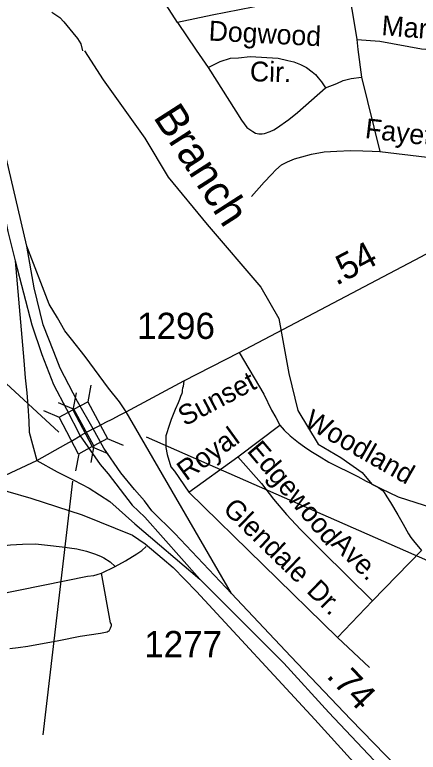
# Model space of a CAD drawing. Extents: x 2093524 to 2270757, y 289120 to 570408.
# Drawn here: x 2198074 to 2200001, y 452302 to 455825 of the extents above; entities that cross this region are included whole.
import ezdxf

# ---------------------------------------------------------------- set-up
doc = ezdxf.new("R2010")
doc.units = 0
for name, color, linetype in [('Exist Hydrographic Creek Single Shore', 7, 'Continuous'), ('Exist Hydrographic Creek Single Shore Label', 7, 'Continuous'), ('Exist Road Non-System Type 51', 7, 'Continuous'), ('Exist Road Non-System Type 51 Label', 7, 'Continuous'), ('Exist Road Primary NC Attributed', 7, 'Continuous'), ('Exist Road Primary NC Service Mileage Hundredths English Label', 7, 'Continuous'), ('Exist Road Primary US Divided Attributed', 7, 'Continuous'), ('Exist Road Primary US Mileage Hundredths English Label', 7, 'Continuous'), ('Exist Road Primary US Ramp 1 Lane  Attributed', 7, 'Continuous'), ('Exist Road Primary US Structure Standard Bridge CELL', 7, 'Continuous'), ('Exist Road Primary US Structure Standard Bridge Number Label', 7, 'Continuous'), ('Exist Road Secondary Mileage Hundredths English Label', 7, 'Continuous'), ('Exist Road Secondary Type 51 Attributed', 7, 'Continuous'), ('Exist Road Secondary Type 51 Label', 7, 'Continuous'), ('Exist Road Secondary Type 51 Number Label', 7, 'Continuous')]:
    doc.layers.add(name, color=color, linetype=linetype)

msp = doc.modelspace()

# ---------------------------------------------------------------- linework, layer by layer
at = {"layer": 'Exist Hydrographic Creek Single Shore'}
for points in [[(2198251.4, 455838.2), (2198289, 455812.1), (2198308, 455791.1), (2198351.1, 455739.2), (2198374.5, 455712.3), (2198389.8, 455687), (2198398, 455652.7)], [(2198407.3, 455652.8), (2198495.8, 455514.7), (2198695.6, 455235.7), (2198807.1, 455050.3), (2198992.5, 454823.3), (2199248.6, 454524.6), (2199335.7, 454375), (2199383.5, 454111.1), (2199426.8, 453935.3), (2199523.8, 453773.8), (2199632.2, 453710.3), (2199732.7, 453638.9), (2199779.3, 453583.2), (2199905.6, 453521.9), (2200238.6, 453415.9)]]:
    msp.add_lwpolyline(points, dxfattribs=at)
at = {"layer": 'Exist Road Non-System Type 51'}
for p, q in [((2199729.4, 455527.1), (2199817.7, 455171.7)), ((2199139.8, 453713.9), (2199340.9, 453865)), ((2198905.1, 453544.1), (2199139.8, 453713.9)), ((2199615.5, 452851.2), (2198905.1, 453544.1)), ((2200016.8, 453266), (2199782.4, 453026.3)), ((2198488.1, 453157.5), (2198553.7, 453190)), ((2199782.4, 453026.3), (2199615.5, 452851.2)), ((2199615.5, 452851.2), (2199768.4, 452706.5))]:
    msp.add_line(p, q, dxfattribs=at)
for points in [[(2198851.9, 455787.7), (2198783.3, 455897.3), (2198704.3, 456002.9)], [(2199666.6, 455947.6), (2199564.6, 455930.6), (2199343, 455887.1), (2199017.6, 455823.1), (2198851.9, 455787.7)], [(2199666.6, 455947.6), (2199687.3, 455833.6), (2199708.1, 455707.9)], [(2198851.9, 455787.7), (2198940.8, 455655.7), (2198997.2, 455573.9)], [(2199708.1, 455707.9), (2199818.1, 455698.5), (2200017.5, 455663.2), (2200688.5, 455609.6)], [(2199708.1, 455707.9), (2199712.8, 455659.9), (2199729.4, 455527.1)], [(2198997.2, 455573.9), (2199055.2, 455602.3), (2199105, 455618.6), (2199142.8, 455618.9), (2199199, 455625.3), (2199332.7, 455618.4), (2199379, 455606.6), (2199406.8, 455600.8), (2199439, 455587), (2199466.9, 455573.4), (2199495, 455553.4), (2199511.2, 455539.7), (2199523.3, 455523.7), (2199539.4, 455505.7), (2199557.8, 455475.8)], [(2198997.2, 455573.9), (2199130.5, 455364.9), (2199156.8, 455321.1), (2199183, 455287.4), (2199201.1, 455273.6), (2199211.2, 455267.5), (2199223.2, 455259.7), (2199239.5, 455255.8), (2199255.2, 455255.8), (2199267.4, 455257.9), (2199293.2, 455268.2), (2199311.1, 455276.3), (2199325, 455284.3), (2199382.9, 455324.8), (2199424.6, 455359), (2199557.8, 455475.8)], [(2199557.8, 455475.8), (2199611.7, 455496.3), (2199643.4, 455510.5), (2199681.4, 455520.9), (2199729.4, 455527.1)], [(2199205.3, 454957.7), (2199264.7, 455026), (2199300.6, 455062.4), (2199320.4, 455084.3), (2199348.4, 455108.6), (2199376.2, 455122.8), (2199410, 455136.9), (2199445.9, 455147.4), (2199491.8, 455159.6), (2199551.7, 455169.9), (2199611.8, 455174.2), (2199677.8, 455176.8), (2199735.8, 455175.4), (2199781.7, 455173.5), (2199817.7, 455171.7)], [(2199817.7, 455171.7), (2200575.9, 455081.1), (2200638, 455069.4), (2200652.1, 455067.5), (2200674, 455063.8), (2200692.2, 455059.8), (2200702, 455056), (2200714, 455049.8), (2200724, 455042.1), (2200746.3, 455008.2)], [(2199146.4, 454211.7), (2199263.8, 454012.5), (2199300.4, 453936.7), (2199320.6, 453900.8), (2199340.9, 453865)], [(2198881.7, 454075.9), (2198877.9, 454049.7), (2198875.7, 454041.9), (2198873.9, 454031.8), (2198874.1, 454023.9), (2198871.9, 454015.7), (2198866.1, 454001.8), (2198860.2, 453987.8), (2198854.3, 453971.8), (2198840.6, 453939.6), (2198820.9, 453891.5), (2198807.3, 453849.4), (2198801.4, 453833.5), (2198795.4, 453813.3), (2198795.5, 453787.3), (2198795.9, 453757.5), (2198801.8, 453725.5), (2198820.3, 453665.5), (2198836.6, 453645.8), (2198905.1, 453544.1)], [(2199340.9, 453865), (2199361.1, 453841.3), (2199389.1, 453813.5), (2199429.4, 453781.5), (2199457.6, 453762), (2199487.7, 453740), (2199527.9, 453716.3), (2199573.9, 453688.8), (2199712.2, 453619.8), (2199752.5, 453598), (2199770.7, 453590.1), (2199810.6, 453566.3), (2199832.9, 453550.4), (2199851, 453522.8), (2199869.2, 453494.9), (2199903.4, 453437.2), (2199929.7, 453391.4), (2199954.1, 453345.6), (2199966.2, 453327.7), (2199978.3, 453311.7), (2200016.8, 453266)], [(2199139.8, 453713.9), (2199252.7, 453586.6), (2199309.2, 453511.1), (2199371.7, 453437.3), (2199438.2, 453365.8), (2199540.8, 453264.7), (2199782.4, 453026.3)], [(2197739.8, 453250.5), (2197779.6, 453256.6), (2197855.6, 453269.2), (2197949.3, 453281.8), (2198053.2, 453292.5), (2198111.3, 453296.9), (2198173.3, 453297.3), (2198231.3, 453291.9), (2198301.3, 453284.2), (2198371.3, 453274.6), (2198417.3, 453262.9), (2198459.4, 453249.2), (2198487.4, 453237.5), (2198499.4, 453231.7), (2198529.5, 453211.8), (2198553.7, 453190)], [(2198553.7, 453190), (2198603.7, 453216.2), (2198657.2, 453250.5), (2198681.1, 453266.8), (2198701.2, 453284.9)], [(2197739.8, 453250.5), (2197764.1, 453202.5), (2197794.5, 453132.7), (2197810.6, 453100.8), (2197830.9, 453067), (2197851, 453037.4), (2197853.1, 453031.1), (2197863, 453033.2), (2197879.1, 453033.5), (2198422.2, 453143.1), (2198452.1, 453147.4), (2198467.9, 453151.3), (2198488.1, 453157.5)], [(2198050.5, 452798.5), (2198090.6, 452803), (2198136.7, 452809.3), (2198284.2, 452836.2), (2198386.3, 452857.1), (2198484, 452871.5), (2198508, 452875.7), (2198515.9, 452877.8), (2198519.9, 452880), (2198525.8, 452881.9), (2198531.7, 452895.8), (2198535.5, 452907.9), (2198535.7, 452913.8), (2198531.5, 452919.8), (2198488.1, 453157.5)]]:
    msp.add_lwpolyline(points, dxfattribs=at)
at = {"layer": 'Exist Road Primary NC Attributed'}
for points in [[(2198449.2, 453847.3), (2198386.4, 453814.5)], [(2198179.1, 453696.3), (2198317.6, 453774.6), (2198349.5, 453791.5), (2198386.4, 453814.5)], [(2197929.6, 453579.2), (2198179.1, 453696.3)]]:
    msp.add_lwpolyline(points, dxfattribs=at)
at = {"layer": 'Exist Road Primary NC Service Mileage Hundredths English Label'}
msp.add_line((2198285.3, 453830.6), (2197656, 454411.4), dxfattribs=at)
at = {"layer": 'Exist Road Primary US Divided Attributed'}
for points in [[(2198131.8, 454720.5), (2198105.1, 454835.9), (2197909.4, 455668.2), (2197830.2, 456066.9), (2197737.9, 456485), (2197698.1, 456714.3), (2197679.5, 456825.9), (2197658.6, 456991.4), (2197659.3, 457068.6), (2197652.6, 457279.2), (2197657.6, 457431.3), (2197668.5, 457549.2)], [(2197487.3, 457389.3), (2197575.7, 456993), (2197624, 456731.6), (2197647.3, 456655.9), (2197705.9, 456352.8), (2197865.2, 455645.7), (2198040.8, 454789.4), (2198076.2, 454649.2)], [(2198449.2, 453847.3), (2198373.1, 453977.9), (2198291.5, 454136.4), (2198261.2, 454215.7), (2198209.7, 454344.7), (2198166.5, 454521.5), (2198131.8, 454720.5)], [(2198076.2, 454649.2), (2198155.4, 454343.4), (2198202.7, 454202.8), (2198259.8, 454059.5), (2198321, 453941.2), (2198386.4, 453814.5)], [(2199109.8, 453061.1), (2198838.6, 453347.9), (2198728.8, 453455.9), (2198693.3, 453502.8), (2198646.5, 453556.9), (2198580.7, 453637.3), (2198499.3, 453754.9), (2198449.2, 453847.3)], [(2198386.4, 453814.5), (2198482.4, 453676.8), (2198520, 453632.2), (2198635.5, 453483.3), (2198694.9, 453426.1), (2198958.4, 453129.9)], [(2198958.4, 453129.9), (2199360, 452728.5), (2199573.4, 452492), (2199815.6, 452235.6), (2200083.2, 451961.3), (2200396.6, 451625), (2200558.2, 451458), (2200808.3, 451217), (2200985.2, 451072.5), (2201064.6, 451013.8), (2201135, 450956.1)], [(2201205.5, 451129.4), (2201064.6, 451197.1), (2200899.4, 451293.7), (2200795.6, 451366.8), (2200609.4, 451507.7), (2200519.1, 451585.1), (2200421.7, 451674.2), (2200272.5, 451824.2), (2200115.9, 451992.5), (2199898.5, 452232.6), (2199679.2, 452459), (2199393.2, 452759.1), (2199109.8, 453061.1)]]:
    msp.add_lwpolyline(points, dxfattribs=at)
at = {"layer": 'Exist Road Primary US Ramp 1 Lane  Attributed'}
msp.add_line((2199109.8, 453061.1), (2198606.8, 453927.9), dxfattribs=at)
for points in [[(2198606.8, 453927.9), (2198574.3, 453975.8), (2198521.4, 454041.4), (2198411, 454192.6), (2198344.4, 454276.2), (2198314.1, 454315.9), (2198277.6, 454377.6), (2198239.2, 454443.3), (2198131.8, 454720.5)], [(2198076.2, 454649.2), (2198117.1, 454174.5), (2198123.9, 454090.7), (2198132.3, 454018.7), (2198136.7, 453956.7), (2198141.1, 453884.7), (2198143.7, 453830.9), (2198179.1, 453696.3)], [(2198179.1, 453696.3), (2198276.7, 453641.9), (2198356.9, 453602.6), (2198429.2, 453563.1), (2198527.7, 453499.8), (2198648, 453392.9), (2198958.4, 453129.9)]]:
    msp.add_lwpolyline(points, dxfattribs=at)
at = {"layer": 'Exist Road Primary US Structure Standard Bridge CELL'}
for p, q in [((2198437.3, 454056.4), (2198422.5, 453975.9)), ((2198367.1, 454018.6), (2198351.9, 453937.7)), ((2198281.6, 453973.3), (2198357.1, 453941)), ((2198211.8, 453934.8), (2198286.7, 453902.5)), ((2198516.2, 453801.1), (2198591.8, 453768.8)), ((2198452.3, 453767), (2198437.5, 453686.5)), ((2198444, 453762), (2198518.9, 453729.7)), ((2198380.3, 453727.6), (2198365, 453646.7))]:
    msp.add_line(p, q, dxfattribs=at)
for points in [[(2198422.5, 453975.9), (2198516.5, 453801.3), (2198451.1, 453766.4), (2198357.1, 453941)], [(2198351.9, 453937.7), (2198444.3, 453762.2), (2198379.1, 453727), (2198286.7, 453902.5)]]:
    msp.add_lwpolyline(points, close=True, dxfattribs=at)
at = {"layer": 'Exist Road Primary US Structure Standard Bridge Number Label'}
for p, q in [((2198701.7, 453809.2), (2200561.4, 452992)), ((2198349.5, 453597.8), (2198208.6, 452386.3))]:
    msp.add_line(p, q, dxfattribs=at)
at = {"layer": 'Exist Road Secondary Type 51 Attributed'}
for points in [[(2198606.8, 453927.9), (2198881.7, 454075.9), (2199146.4, 454211.7), (2200013, 454669.3), (2200399.3, 454878), (2200694.5, 455024), (2200774.4, 455036.5), (2200857.3, 455038.1), (2200916.3, 455027.4), (2200944.1, 455025.6)], [(2198449.2, 453847.3), (2198479.8, 453863.4), (2198509.1, 453878.8), (2198538.7, 453893.7), (2198577.4, 453913.9), (2198606.8, 453927.9)], [(2197929.6, 453579.2), (2198151.2, 453516.7), (2198396.2, 453436), (2198636.9, 453340), (2198696.7, 453298.3), (2198778.8, 453230.1), (2198830.3, 453184.2), (2198941.7, 453070), (2199507.4, 452459), (2200079.9, 451825.9), (2200190.9, 451701), (2200296.4, 451595.6)]]:
    msp.add_lwpolyline(points, dxfattribs=at)

# ---------------------------------------------------------------- texts
at = {"layer": 'Exist Hydrographic Creek Single Shore Label'}
msp.add_text('Branch', height=150, rotation=302.6771, dxfattribs=at).set_placement((2198732.8, 455336.4))
at = {"layer": 'Exist Road Non-System Type 51 Label'}
for s, rotation, p in [('Margaret', 355.436, (2199823.7, 455728)), ('Dogwood', 357.0288, (2198998.6, 455702.5)), ('Cir.', 358.6576, (2199196.4, 455507.7)), ('Fayetteville', 353.1849, (2199743.9, 455237)), ('Woodland', 330.3133, (2199450.3, 453862.1)), ('Royal', 35.893, (2198892.7, 453595.8)), ('Edgewood', 310.279, (2199179.6, 453740.1)), ('Glendale', 315.7161, (2199063.3, 453458.5)), ('Ave.', 315.3815, (2199581.2, 453293.9)), ('Dr.', 315.7161, (2199463.2, 453068.5))]:
    msp.add_text(s, height=95, rotation=rotation, dxfattribs=at).set_placement(p)
at = {"layer": 'Exist Road Primary US Mileage Hundredths English Label'}
msp.add_text('.74', height=125, rotation=313.3648, dxfattribs=at).set_placement((2199558.8, 452664.2))
at = {"layer": 'Exist Road Secondary Mileage Hundredths English Label'}
msp.add_text('.54', height=125, rotation=27.838, dxfattribs=at).set_placement((2199609.9, 454529.9))
at = {"layer": 'Exist Road Secondary Type 51 Label'}
msp.add_text('Sunset', height=95, rotation=27.838, dxfattribs=at).set_placement((2198886.1, 453858.1))
at = {"layer": 'Exist Road Secondary Type 51 Number Label'}
for s, p in [('1296', (2198658.4, 454276.8)), ('1277', (2198692.4, 452756.5))]:
    msp.add_text(s, height=125, dxfattribs=at).set_placement(p)

doc.saveas('drawing.dxf')
